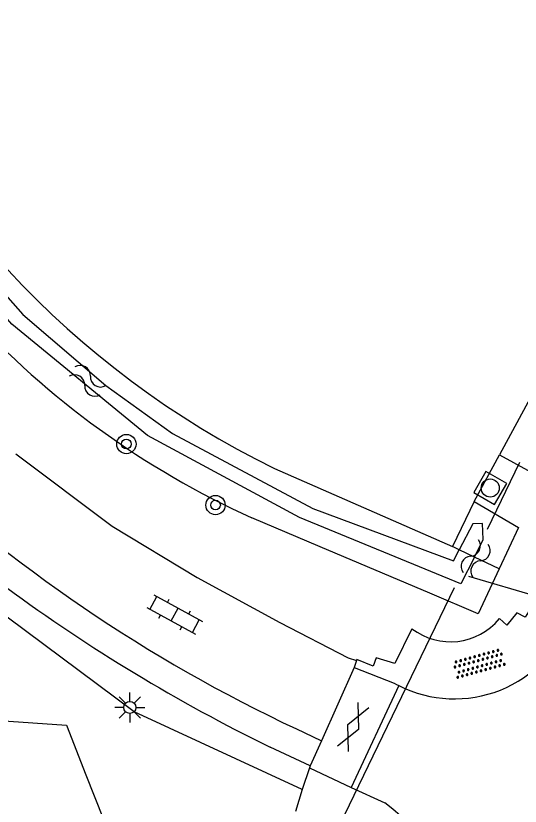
# Model space of a CAD drawing. Extents: x 136000 to 141000, y 400494 to 402006.
# Drawn here: x 139183.8 to 139204.71, y 400681.06 to 400713.82 of the extents above; entities that cross this region are included whole.
import ezdxf

# ---------------------------------------------------------------- set-up
doc = ezdxf.new("R2010")
doc.units = 0
for name, color, linetype in [('gg-afsc-erfafscheiding', 7, 'Continuous'), ('gg-knt-verharding', 7, 'Continuous'), ('gg-knt-verharding nz', 7, 'Continuous'), ('gg-kntw-bovenkant insteek waterloop', 7, 'Continuous'), ('gg-kntw-waterlijn', 7, 'Continuous'), ('gg-kwrk-duiker nz buis', 7, 'Continuous'), ('gt-grn-groengrens', 7, 'Continuous'), ('gt-grn-vlakafsluiter', 7, 'Continuous'), ('gt-symb-boom', 7, 'Continuous'), ('gt-symb-gesloten verharding', 7, 'Continuous'), ('gt-symb-klinker verharding', 7, 'Continuous'), ('gt-symb-lichtmast', 7, 'Continuous'), ('gt-symb-overige verharding', 7, 'Continuous'), ('gt-symb-rioolschacht', 7, 'Continuous'), ('gt-symb-watersymbool', 7, 'Continuous')]:
    doc.layers.add(name, color=color, linetype=linetype)

# ---------------------------------------------------------------- blocks, each defined once
blk = doc.blocks.new('gt0-WA')
at = {"layer": 'gt-symb-watersymbool'}
for centre, start, end in [((-0.323, 0.022), 28.0725, 151.9275), ((0.427, 0.422), 208.0725, 331.9275), ((-0.323, -0.428), 28.0725, 151.9275), ((0.427, -0.028), 208.0725, 331.9275)]:
    blk.add_arc(centre, 0.425, start, end, dxfattribs=at)
blk = doc.blocks.new('gt0-RS')
at = {"layer": 'gt-symb-rioolschacht'}
blk.add_lwpolyline([(-0.5, -0.5), (0.5, -0.5), (0.5, 0.5), (-0.5, 0.5)], close=True, dxfattribs=at)
blk.add_circle((0, 0), 0.375, dxfattribs=at)
blk = doc.blocks.new('gt0-OVH')
at = {"layer": 'gt-symb-overige verharding'}
for points in [[(-0.972, 0.298), (-0.967, 0.308), (-0.965, 0.319), (-0.966, 0.33), (-0.971, 0.34), (-0.978, 0.348), (-0.988, 0.353), (-0.999, 0.355), (-1.01, 0.354), (-1.02, 0.349), (-1.028, 0.342), (-1.033, 0.332), (-1.035, 0.321), (-1.034, 0.31), (-1.029, 0.3), (-1.022, 0.292), (-1.012, 0.287), (-1.001, 0.285), (-0.99, 0.286), (-0.98, 0.291)], [(-0.772, 0.298), (-0.767, 0.308), (-0.765, 0.319), (-0.766, 0.33), (-0.771, 0.34), (-0.778, 0.348), (-0.788, 0.353), (-0.799, 0.355), (-0.81, 0.354), (-0.82, 0.349), (-0.828, 0.342), (-0.833, 0.332), (-0.835, 0.321), (-0.834, 0.31), (-0.829, 0.3), (-0.822, 0.292), (-0.812, 0.287), (-0.801, 0.285), (-0.79, 0.286), (-0.78, 0.291)], [(-0.572, 0.298), (-0.567, 0.308), (-0.565, 0.319), (-0.566, 0.33), (-0.571, 0.34), (-0.578, 0.348), (-0.588, 0.353), (-0.599, 0.355), (-0.61, 0.354), (-0.62, 0.349), (-0.628, 0.342), (-0.633, 0.332), (-0.635, 0.321), (-0.634, 0.31), (-0.629, 0.3), (-0.622, 0.292), (-0.612, 0.287), (-0.601, 0.285), (-0.59, 0.286), (-0.58, 0.291)], [(-0.372, 0.298), (-0.367, 0.308), (-0.365, 0.319), (-0.366, 0.33), (-0.371, 0.34), (-0.378, 0.348), (-0.388, 0.353), (-0.399, 0.355), (-0.41, 0.354), (-0.42, 0.349), (-0.428, 0.342), (-0.433, 0.332), (-0.435, 0.321), (-0.434, 0.31), (-0.429, 0.3), (-0.422, 0.292), (-0.412, 0.287), (-0.401, 0.285), (-0.39, 0.286), (-0.38, 0.291)], [(-0.172, 0.298), (-0.167, 0.308), (-0.165, 0.319), (-0.166, 0.33), (-0.171, 0.34), (-0.178, 0.348), (-0.188, 0.353), (-0.199, 0.355), (-0.21, 0.354), (-0.22, 0.349), (-0.228, 0.342), (-0.233, 0.332), (-0.235, 0.321), (-0.234, 0.31), (-0.229, 0.3), (-0.222, 0.292), (-0.212, 0.287), (-0.201, 0.285), (-0.19, 0.286), (-0.18, 0.291)], [(0.028, 0.298), (0.033, 0.308), (0.035, 0.319), (0.034, 0.33), (0.029, 0.34), (0.022, 0.348), (0.012, 0.353), (0.001, 0.355), (-0.01, 0.354), (-0.02, 0.349), (-0.028, 0.342), (-0.033, 0.332), (-0.035, 0.321), (-0.034, 0.31), (-0.029, 0.3), (-0.022, 0.292), (-0.012, 0.287), (-0.001, 0.285), (0.01, 0.286), (0.02, 0.291)], [(0.228, 0.298), (0.233, 0.308), (0.235, 0.319), (0.234, 0.33), (0.229, 0.34), (0.222, 0.348), (0.212, 0.353), (0.201, 0.355), (0.19, 0.354), (0.18, 0.349), (0.172, 0.342), (0.167, 0.332), (0.165, 0.321), (0.166, 0.31), (0.171, 0.3), (0.178, 0.292), (0.188, 0.287), (0.199, 0.285), (0.21, 0.286), (0.22, 0.291)], [(0.428, 0.298), (0.433, 0.308), (0.435, 0.319), (0.434, 0.33), (0.429, 0.34), (0.422, 0.348), (0.412, 0.353), (0.401, 0.355), (0.39, 0.354), (0.38, 0.349), (0.372, 0.342), (0.367, 0.332), (0.365, 0.321), (0.366, 0.31), (0.371, 0.3), (0.378, 0.292), (0.388, 0.287), (0.399, 0.285), (0.41, 0.286), (0.42, 0.291)], [(0.628, 0.298), (0.633, 0.308), (0.635, 0.319), (0.634, 0.33), (0.629, 0.34), (0.622, 0.348), (0.612, 0.353), (0.601, 0.355), (0.59, 0.354), (0.58, 0.349), (0.572, 0.342), (0.567, 0.332), (0.565, 0.321), (0.566, 0.31), (0.571, 0.3), (0.578, 0.292), (0.588, 0.287), (0.599, 0.285), (0.61, 0.286), (0.62, 0.291)], [(0.828, 0.298), (0.833, 0.308), (0.835, 0.319), (0.834, 0.33), (0.829, 0.34), (0.822, 0.348), (0.812, 0.353), (0.801, 0.355), (0.79, 0.354), (0.78, 0.349), (0.772, 0.342), (0.767, 0.332), (0.765, 0.321), (0.766, 0.31), (0.771, 0.3), (0.778, 0.292), (0.788, 0.287), (0.799, 0.285), (0.81, 0.286), (0.82, 0.291)], [(1.028, 0.298), (1.033, 0.308), (1.035, 0.319), (1.034, 0.33), (1.029, 0.34), (1.022, 0.348), (1.012, 0.353), (1.001, 0.355), (0.99, 0.354), (0.98, 0.349), (0.972, 0.342), (0.967, 0.332), (0.965, 0.321), (0.966, 0.31), (0.971, 0.3), (0.978, 0.292), (0.988, 0.287), (0.999, 0.285), (1.01, 0.286), (1.02, 0.291)], [(-0.872, 0.106), (-0.867, 0.116), (-0.865, 0.126), (-0.866, 0.137), (-0.871, 0.147), (-0.878, 0.156), (-0.888, 0.161), (-0.899, 0.163), (-0.91, 0.162), (-0.92, 0.157), (-0.928, 0.15), (-0.933, 0.14), (-0.935, 0.129), (-0.934, 0.118), (-0.929, 0.108), (-0.922, 0.1), (-0.912, 0.095), (-0.901, 0.092), (-0.89, 0.094), (-0.88, 0.098)], [(-0.672, 0.106), (-0.667, 0.116), (-0.665, 0.126), (-0.666, 0.137), (-0.671, 0.147), (-0.678, 0.156), (-0.688, 0.161), (-0.699, 0.163), (-0.71, 0.162), (-0.72, 0.157), (-0.728, 0.15), (-0.733, 0.14), (-0.735, 0.129), (-0.734, 0.118), (-0.729, 0.108), (-0.722, 0.1), (-0.712, 0.095), (-0.701, 0.092), (-0.69, 0.094), (-0.68, 0.098)], [(-0.472, 0.106), (-0.467, 0.116), (-0.465, 0.126), (-0.466, 0.137), (-0.471, 0.147), (-0.478, 0.156), (-0.488, 0.161), (-0.499, 0.163), (-0.51, 0.162), (-0.52, 0.157), (-0.528, 0.15), (-0.533, 0.14), (-0.535, 0.129), (-0.534, 0.118), (-0.529, 0.108), (-0.522, 0.1), (-0.512, 0.095), (-0.501, 0.092), (-0.49, 0.094), (-0.48, 0.098)], [(-0.272, 0.106), (-0.267, 0.116), (-0.265, 0.126), (-0.266, 0.137), (-0.271, 0.147), (-0.278, 0.156), (-0.288, 0.161), (-0.299, 0.163), (-0.31, 0.162), (-0.32, 0.157), (-0.328, 0.15), (-0.333, 0.14), (-0.335, 0.129), (-0.334, 0.118), (-0.329, 0.108), (-0.322, 0.1), (-0.312, 0.095), (-0.301, 0.092), (-0.29, 0.094), (-0.28, 0.098)], [(-0.072, 0.106), (-0.067, 0.116), (-0.065, 0.126), (-0.066, 0.137), (-0.071, 0.147), (-0.078, 0.156), (-0.088, 0.161), (-0.099, 0.163), (-0.11, 0.162), (-0.12, 0.157), (-0.128, 0.15), (-0.133, 0.14), (-0.135, 0.129), (-0.134, 0.118), (-0.129, 0.108), (-0.122, 0.1), (-0.112, 0.095), (-0.101, 0.092), (-0.09, 0.094), (-0.08, 0.098)], [(0.128, 0.106), (0.133, 0.116), (0.135, 0.126), (0.134, 0.137), (0.129, 0.147), (0.122, 0.156), (0.112, 0.161), (0.101, 0.163), (0.09, 0.162), (0.08, 0.157), (0.072, 0.15), (0.067, 0.14), (0.065, 0.129), (0.066, 0.118), (0.071, 0.108), (0.078, 0.1), (0.088, 0.095), (0.099, 0.092), (0.11, 0.094), (0.12, 0.098)], [(0.328, 0.106), (0.333, 0.116), (0.335, 0.126), (0.334, 0.137), (0.329, 0.147), (0.322, 0.156), (0.312, 0.161), (0.301, 0.163), (0.29, 0.162), (0.28, 0.157), (0.272, 0.15), (0.267, 0.14), (0.265, 0.129), (0.266, 0.118), (0.271, 0.108), (0.278, 0.1), (0.288, 0.095), (0.299, 0.092), (0.31, 0.094), (0.32, 0.098)], [(0.528, 0.106), (0.533, 0.116), (0.535, 0.126), (0.534, 0.137), (0.529, 0.147), (0.522, 0.156), (0.512, 0.161), (0.501, 0.163), (0.49, 0.162), (0.48, 0.157), (0.472, 0.15), (0.467, 0.14), (0.465, 0.129), (0.466, 0.118), (0.471, 0.108), (0.478, 0.1), (0.488, 0.095), (0.499, 0.092), (0.51, 0.094), (0.52, 0.098)], [(0.728, 0.106), (0.733, 0.116), (0.735, 0.126), (0.734, 0.137), (0.729, 0.147), (0.722, 0.156), (0.712, 0.161), (0.701, 0.163), (0.69, 0.162), (0.68, 0.157), (0.672, 0.15), (0.667, 0.14), (0.665, 0.129), (0.666, 0.118), (0.671, 0.108), (0.678, 0.1), (0.688, 0.095), (0.699, 0.092), (0.71, 0.094), (0.72, 0.098)], [(0.928, 0.106), (0.933, 0.116), (0.935, 0.126), (0.934, 0.137), (0.929, 0.147), (0.922, 0.156), (0.912, 0.161), (0.901, 0.163), (0.89, 0.162), (0.88, 0.157), (0.872, 0.15), (0.867, 0.14), (0.865, 0.129), (0.866, 0.118), (0.871, 0.108), (0.878, 0.1), (0.888, 0.095), (0.899, 0.092), (0.91, 0.094), (0.92, 0.098)], [(-0.972, -0.142), (-0.967, -0.132), (-0.965, -0.121), (-0.966, -0.11), (-0.971, -0.1), (-0.978, -0.092), (-0.988, -0.087), (-0.999, -0.085), (-1.01, -0.086), (-1.02, -0.091), (-1.028, -0.098), (-1.033, -0.108), (-1.035, -0.119), (-1.034, -0.13), (-1.029, -0.14), (-1.022, -0.148), (-1.012, -0.153), (-1.001, -0.155), (-0.99, -0.154), (-0.98, -0.149)], [(-0.872, -0.334), (-0.867, -0.324), (-0.865, -0.314), (-0.866, -0.303), (-0.871, -0.293), (-0.878, -0.284), (-0.888, -0.279), (-0.899, -0.277), (-0.91, -0.278), (-0.92, -0.283), (-0.928, -0.29), (-0.933, -0.3), (-0.935, -0.311), (-0.934, -0.322), (-0.929, -0.332), (-0.922, -0.34), (-0.912, -0.345), (-0.901, -0.348), (-0.89, -0.346), (-0.88, -0.342)], [(-0.772, -0.142), (-0.767, -0.132), (-0.765, -0.121), (-0.766, -0.11), (-0.771, -0.1), (-0.778, -0.092), (-0.788, -0.087), (-0.799, -0.085), (-0.81, -0.086), (-0.82, -0.091), (-0.828, -0.098), (-0.833, -0.108), (-0.835, -0.119), (-0.834, -0.13), (-0.829, -0.14), (-0.822, -0.148), (-0.812, -0.153), (-0.801, -0.155), (-0.79, -0.154), (-0.78, -0.149)], [(-0.672, -0.334), (-0.667, -0.324), (-0.665, -0.314), (-0.666, -0.303), (-0.671, -0.293), (-0.678, -0.284), (-0.688, -0.279), (-0.699, -0.277), (-0.71, -0.278), (-0.72, -0.283), (-0.728, -0.29), (-0.733, -0.3), (-0.735, -0.311), (-0.734, -0.322), (-0.729, -0.332), (-0.722, -0.34), (-0.712, -0.345), (-0.701, -0.348), (-0.69, -0.346), (-0.68, -0.342)], [(-0.572, -0.142), (-0.567, -0.132), (-0.565, -0.121), (-0.566, -0.11), (-0.571, -0.1), (-0.578, -0.092), (-0.588, -0.087), (-0.599, -0.085), (-0.61, -0.086), (-0.62, -0.091), (-0.628, -0.098), (-0.633, -0.108), (-0.635, -0.119), (-0.634, -0.13), (-0.629, -0.14), (-0.622, -0.148), (-0.612, -0.153), (-0.601, -0.155), (-0.59, -0.154), (-0.58, -0.149)], [(-0.472, -0.334), (-0.467, -0.324), (-0.465, -0.314), (-0.466, -0.303), (-0.471, -0.293), (-0.478, -0.284), (-0.488, -0.279), (-0.499, -0.277), (-0.51, -0.278), (-0.52, -0.283), (-0.528, -0.29), (-0.533, -0.3), (-0.535, -0.311), (-0.534, -0.322), (-0.529, -0.332), (-0.522, -0.34), (-0.512, -0.345), (-0.501, -0.348), (-0.49, -0.346), (-0.48, -0.342)], [(-0.372, -0.142), (-0.367, -0.132), (-0.365, -0.121), (-0.366, -0.11), (-0.371, -0.1), (-0.378, -0.092), (-0.388, -0.087), (-0.399, -0.085), (-0.41, -0.086), (-0.42, -0.091), (-0.428, -0.098), (-0.433, -0.108), (-0.435, -0.119), (-0.434, -0.13), (-0.429, -0.14), (-0.422, -0.148), (-0.412, -0.153), (-0.401, -0.155), (-0.39, -0.154), (-0.38, -0.149)], [(-0.272, -0.334), (-0.267, -0.324), (-0.265, -0.314), (-0.266, -0.303), (-0.271, -0.293), (-0.278, -0.284), (-0.288, -0.279), (-0.299, -0.277), (-0.31, -0.278), (-0.32, -0.283), (-0.328, -0.29), (-0.333, -0.3), (-0.335, -0.311), (-0.334, -0.322), (-0.329, -0.332), (-0.322, -0.34), (-0.312, -0.345), (-0.301, -0.348), (-0.29, -0.346), (-0.28, -0.342)], [(-0.172, -0.142), (-0.167, -0.132), (-0.165, -0.121), (-0.166, -0.11), (-0.171, -0.1), (-0.178, -0.092), (-0.188, -0.087), (-0.199, -0.085), (-0.21, -0.086), (-0.22, -0.091), (-0.228, -0.098), (-0.233, -0.108), (-0.235, -0.119), (-0.234, -0.13), (-0.229, -0.14), (-0.222, -0.148), (-0.212, -0.153), (-0.201, -0.155), (-0.19, -0.154), (-0.18, -0.149)], [(-0.072, -0.334), (-0.067, -0.324), (-0.065, -0.314), (-0.066, -0.303), (-0.071, -0.293), (-0.078, -0.284), (-0.088, -0.279), (-0.099, -0.277), (-0.11, -0.278), (-0.12, -0.283), (-0.128, -0.29), (-0.133, -0.3), (-0.135, -0.311), (-0.134, -0.322), (-0.129, -0.332), (-0.122, -0.34), (-0.112, -0.345), (-0.101, -0.348), (-0.09, -0.346), (-0.08, -0.342)], [(0.028, -0.142), (0.033, -0.132), (0.035, -0.121), (0.034, -0.11), (0.029, -0.1), (0.022, -0.092), (0.012, -0.087), (0.001, -0.085), (-0.01, -0.086), (-0.02, -0.091), (-0.028, -0.098), (-0.033, -0.108), (-0.035, -0.119), (-0.034, -0.13), (-0.029, -0.14), (-0.022, -0.148), (-0.012, -0.153), (-0.001, -0.155), (0.01, -0.154), (0.02, -0.149)], [(0.128, -0.334), (0.133, -0.324), (0.135, -0.314), (0.134, -0.303), (0.129, -0.293), (0.122, -0.284), (0.112, -0.279), (0.101, -0.277), (0.09, -0.278), (0.08, -0.283), (0.072, -0.29), (0.067, -0.3), (0.065, -0.311), (0.066, -0.322), (0.071, -0.332), (0.078, -0.34), (0.088, -0.345), (0.099, -0.348), (0.11, -0.346), (0.12, -0.342)], [(0.228, -0.142), (0.233, -0.132), (0.235, -0.121), (0.234, -0.11), (0.229, -0.1), (0.222, -0.092), (0.212, -0.087), (0.201, -0.085), (0.19, -0.086), (0.18, -0.091), (0.172, -0.098), (0.167, -0.108), (0.165, -0.119), (0.166, -0.13), (0.171, -0.14), (0.178, -0.148), (0.188, -0.153), (0.199, -0.155), (0.21, -0.154), (0.22, -0.149)], [(0.328, -0.334), (0.333, -0.324), (0.335, -0.314), (0.334, -0.303), (0.329, -0.293), (0.322, -0.284), (0.312, -0.279), (0.301, -0.277), (0.29, -0.278), (0.28, -0.283), (0.272, -0.29), (0.267, -0.3), (0.265, -0.311), (0.266, -0.322), (0.271, -0.332), (0.278, -0.34), (0.288, -0.345), (0.299, -0.348), (0.31, -0.346), (0.32, -0.342)], [(0.428, -0.142), (0.433, -0.132), (0.435, -0.121), (0.434, -0.11), (0.429, -0.1), (0.422, -0.092), (0.412, -0.087), (0.401, -0.085), (0.39, -0.086), (0.38, -0.091), (0.372, -0.098), (0.367, -0.108), (0.365, -0.119), (0.366, -0.13), (0.371, -0.14), (0.378, -0.148), (0.388, -0.153), (0.399, -0.155), (0.41, -0.154), (0.42, -0.149)], [(0.528, -0.334), (0.533, -0.324), (0.535, -0.314), (0.534, -0.303), (0.529, -0.293), (0.522, -0.284), (0.512, -0.279), (0.501, -0.277), (0.49, -0.278), (0.48, -0.283), (0.472, -0.29), (0.467, -0.3), (0.465, -0.311), (0.466, -0.322), (0.471, -0.332), (0.478, -0.34), (0.488, -0.345), (0.499, -0.348), (0.51, -0.346), (0.52, -0.342)], [(0.628, -0.142), (0.633, -0.132), (0.635, -0.121), (0.634, -0.11), (0.629, -0.1), (0.622, -0.092), (0.612, -0.087), (0.601, -0.085), (0.59, -0.086), (0.58, -0.091), (0.572, -0.098), (0.567, -0.108), (0.565, -0.119), (0.566, -0.13), (0.571, -0.14), (0.578, -0.148), (0.588, -0.153), (0.599, -0.155), (0.61, -0.154), (0.62, -0.149)], [(0.728, -0.334), (0.733, -0.324), (0.735, -0.314), (0.734, -0.303), (0.729, -0.293), (0.722, -0.284), (0.712, -0.279), (0.701, -0.277), (0.69, -0.278), (0.68, -0.283), (0.672, -0.29), (0.667, -0.3), (0.665, -0.311), (0.666, -0.322), (0.671, -0.332), (0.678, -0.34), (0.688, -0.345), (0.699, -0.348), (0.71, -0.346), (0.72, -0.342)], [(0.828, -0.142), (0.833, -0.132), (0.835, -0.121), (0.834, -0.11), (0.829, -0.1), (0.822, -0.092), (0.812, -0.087), (0.801, -0.085), (0.79, -0.086), (0.78, -0.091), (0.772, -0.098), (0.767, -0.108), (0.765, -0.119), (0.766, -0.13), (0.771, -0.14), (0.778, -0.148), (0.788, -0.153), (0.799, -0.155), (0.81, -0.154), (0.82, -0.149)], [(0.928, -0.334), (0.933, -0.324), (0.935, -0.314), (0.934, -0.303), (0.929, -0.293), (0.922, -0.284), (0.912, -0.279), (0.901, -0.277), (0.89, -0.278), (0.88, -0.283), (0.872, -0.29), (0.867, -0.3), (0.865, -0.311), (0.866, -0.322), (0.871, -0.332), (0.878, -0.34), (0.888, -0.345), (0.899, -0.348), (0.91, -0.346), (0.92, -0.342)], [(1.028, -0.142), (1.033, -0.132), (1.035, -0.121), (1.034, -0.11), (1.029, -0.1), (1.022, -0.092), (1.012, -0.087), (1.001, -0.085), (0.99, -0.086), (0.98, -0.091), (0.972, -0.098), (0.967, -0.108), (0.965, -0.119), (0.966, -0.13), (0.971, -0.14), (0.978, -0.148), (0.988, -0.153), (0.999, -0.155), (1.01, -0.154), (1.02, -0.149)]]:
    blk.add_lwpolyline(points, close=True, dxfattribs=at)
blk = doc.blocks.new('gt0-GESVH1')
at = {"layer": 'gt-symb-gesloten verharding'}
for p, q in [((-0.992, -0.261), (0.008, 0.239)), ((0.008, -0.261), (-0.992, 0.239)), ((0.008, 0.239), (1.008, -0.261)), ((1.008, 0.239), (0.008, -0.261))]:
    blk.add_line(p, q, dxfattribs=at)
blk = doc.blocks.new('gt0-BOOM')
at = {"layer": 'gt-symb-boom'}
for radius in [0.4, 0.2]:
    blk.add_circle((0, 0), radius, dxfattribs=at)
blk = doc.blocks.new('gt0-LMAST')
at = {"layer": 'gt-symb-lichtmast'}
for p, q in [((-0.182, 0.173), (-0.447, 0.438)), ((-0.005, 0.246), (-0.005, 0.621)), ((0.172, 0.173), (0.437, 0.438)), ((-0.255, -0.004), (-0.63, -0.004)), ((-0.182, -0.181), (-0.447, -0.446)), ((-0.005, -0.254), (-0.005, -0.629)), ((0.437, -0.446), (0.172, -0.181)), ((0.245, -0.004), (0.62, -0.004))]:
    blk.add_line(p, q, dxfattribs=at)
blk.add_circle((-0.005, -0.004), 0.25, dxfattribs=at)
blk = doc.blocks.new('gt0-KL1')
at = {"layer": 'gt-symb-klinker verharding'}
for p, q in [((-0.5, 0.3), (-0.5, 0.45)), ((0.5, 0.3), (0.5, 0.45)), ((-1.15, 0.3), (1.15, 0.3)), ((-1, -0.3), (-1, 0.3)), ((0, -0.3), (0, 0.3)), ((1, -0.3), (1, 0.3)), ((-1.15, -0.3), (1.15, -0.3)), ((-0.5, -0.45), (-0.5, -0.3)), ((0.5, -0.45), (0.5, -0.3))]:
    blk.add_line(p, q, dxfattribs=at)

msp = doc.modelspace()

# ---------------------------------------------------------------- linework, layer by layer
at = {"layer": 'gg-afsc-erfafscheiding'}
for points in [[(139179.707, 400684.851), (139185.894, 400684.426), (139186.699, 400682.369)], [(139186.699, 400682.369), (139191.015, 400671.502), (139191.794, 400669.352)]]:
    msp.add_lwpolyline(points, dxfattribs=at)
at = {"layer": 'gg-knt-verharding'}
for p, q in [((139197.575, 400687.217), (139197.924, 400687.097)), ((139197.828, 400686.816), (139196.472, 400683.778)), ((139197.924, 400687.097), (139197.828, 400686.816)), ((139199.677, 400686.061), (139197.704, 400681.844)), ((139196.007, 400682.736), (139194.337, 400683.507)), ((139196.472, 400683.778), (139196.007, 400682.736)), ((139196.007, 400682.736), (139195.969, 400682.651)), ((139195.969, 400682.651), (139197.704, 400681.844)), ((139197.704, 400681.844), (139199.092, 400681.199))]:
    msp.add_line(p, q, dxfattribs=at)
for points in [[(139213.038, 400701.547), (139212.56, 400701.75), (139210.983, 400698.582), (139210.266, 400698.916), (139205.834, 400689.63), (139205.467, 400689.787), (139204.913, 400688.891), (139204.569, 400689.079), (139204.16, 400688.563), (139203.848, 400688.836)], [(139183.795, 400695.663), (139187.796, 400692.669), (139191.312, 400690.544), (139194.742, 400688.677), (139197.575, 400687.217)], [(139200.216, 400688.419), (139199.511, 400686.977), (139198.741, 400687.209), (139198.612, 400686.863), (139197.942, 400687.149), (139197.924, 400687.097)], [(139197.828, 400686.816), (139199.481, 400686.165), (139199.578, 400686.112), (139199.677, 400686.061)]]:
    msp.add_lwpolyline(points, dxfattribs=at)
for centre, radius, start, end in [((139226.285, 400748.617), 72.525, 233.75794, 243.86383), ((139201.985, 400690.641), 5.129, 243.2517, 340.2403), ((139201.816, 400690.513), 2.635, 232.6221, 320.4771), ((139196.527, 400677.423), 4.565, 333.634, 55.8143)]:
    msp.add_arc(centre, radius, start, end, dxfattribs=at)
at = {"layer": 'gg-knt-verharding nz'}
for p, q in [((139195.432, 400684.265), (139196.442, 400683.791)), ((139196.442, 400683.791), (139196.472, 400683.778))]:
    msp.add_line(p, q, dxfattribs=at)
msp.add_arc((139222.62, 400742.255), 64.047, 226.66799, 244.88117, dxfattribs=at)
at = {"layer": 'gg-kntw-bovenkant insteek waterloop'}
for p, q in [((139225.407, 400735.54), (139203.846, 400695.623)), ((139194.517, 400695.061), (139201.901, 400691.826)), ((139202.804, 400693.695), (139201.901, 400691.826)), ((139196.418, 400691.814), (139193.588, 400693.012)), ((139200.965, 400689.889), (139196.418, 400691.814))]:
    msp.add_line(p, q, dxfattribs=at)
for points in [[(139203.846, 400695.623), (139205.594, 400694.669), (139211.22, 400704.978), (139227.306, 400734.457), (139225.407, 400735.54)], [(139202.804, 400693.695), (139204.632, 400692.607), (139203.834, 400690.898)], [(139203.834, 400690.898), (139202.967, 400689.042), (139200.965, 400689.889)]]:
    msp.add_lwpolyline(points, dxfattribs=at)
for centre, radius, start, end in [((139211.047, 400728.81), 37.58, 201.712, 243.9051), ((139208.62, 400726.169), 36.405, 199.7116, 245.6122)]:
    msp.add_arc(centre, radius, start, end, dxfattribs=at)
at = {"layer": 'gg-kntw-waterlijn'}
for points in [[(139202.811, 400691.389), (139202.249, 400690.28), (139195.559, 400693.022), (139189.259, 400696.426), (139183.632, 400701.036), (139179.907, 400705.284), (139177.331, 400709.09), (139175.28, 400713.321), (139175.751, 400713.604), (139178.135, 400709.101), (139180.975, 400704.946), (139184.083, 400701.435), (139187.529, 400698.496), (139190.299, 400696.503), (139196.113, 400693.401), (139201.943, 400691.23), (139202.183, 400691.691)], [(139202.811, 400691.389), (139203.177, 400692.113), (139203.152, 400692.777), (139202.739, 400692.761), (139202.183, 400691.691)]]:
    msp.add_lwpolyline(points, dxfattribs=at)
at = {"layer": 'gg-kwrk-duiker nz buis'}
for p, q in [((139203.348, 400692.551), (139204.69, 400695.317)), ((139202.561, 400690.592), (139215.26, 400686.887)), ((139195.563, 400676.868), (139201.989, 400690.127))]:
    msp.add_line(p, q, dxfattribs=at)
at = {"layer": 'gt-grn-groengrens'}
for p, q in [((139202.804, 400693.695), (139203.846, 400695.623)), ((139195.969, 400682.651), (139195.666, 400681.752)), ((139195.666, 400681.752), (139195.394, 400680.843))]:
    msp.add_line(p, q, dxfattribs=at)
msp.add_lwpolyline([(139195.666, 400681.752), (139188.698, 400684.98), (139182.658, 400689.468)], dxfattribs=at)
at = {"layer": 'gt-grn-vlakafsluiter'}
for p, q in [((139202.183, 400691.691), (139201.901, 400691.826)), ((139202.811, 400691.389), (139202.183, 400691.691)), ((139203.834, 400690.898), (139202.811, 400691.389))]:
    msp.add_line(p, q, dxfattribs=at)

# ---------------------------------------------------------------- block references
at = {"layer": 'gt-symb-boom'}
for p in [(139188.381, 400696.071), (139192.077, 400693.542)]:
    msp.add_blockref('gt0-BOOM', p, dxfattribs=at)
at = {"layer": 'gt-symb-gesloten verharding', "rotation": -115.07917899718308}
msp.add_blockref('gt0-GESVH1', (139197.798, 400684.351), dxfattribs=at)
at = {"layer": 'gt-symb-klinker verharding', "rotation": -28.564718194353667}
msp.add_blockref('gt0-KL1', (139190.381, 400689.006), dxfattribs=at)
at = {"layer": 'gt-symb-lichtmast'}
msp.add_blockref('gt0-LMAST', (139188.526, 400685.161), dxfattribs=at)
at = {"layer": 'gt-symb-overige verharding', "rotation": -164.51881407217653}
msp.add_blockref('gt0-OVH', (139203, 400686.983), dxfattribs=at)
at = {"layer": 'gt-symb-rioolschacht', "rotation": -30.000727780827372}
msp.add_blockref('gt0-RS', (139203.465, 400694.249), dxfattribs=at)
at = {"layer": 'gt-symb-watersymbool'}
for p, rotation in [((139186.727, 400698.719), -31.003067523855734), ((139202.885, 400691.375), -115.02727879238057)]:
    msp.add_blockref('gt0-WA', p, dxfattribs=dict(at, rotation=rotation))

doc.saveas('drawing.dxf')
